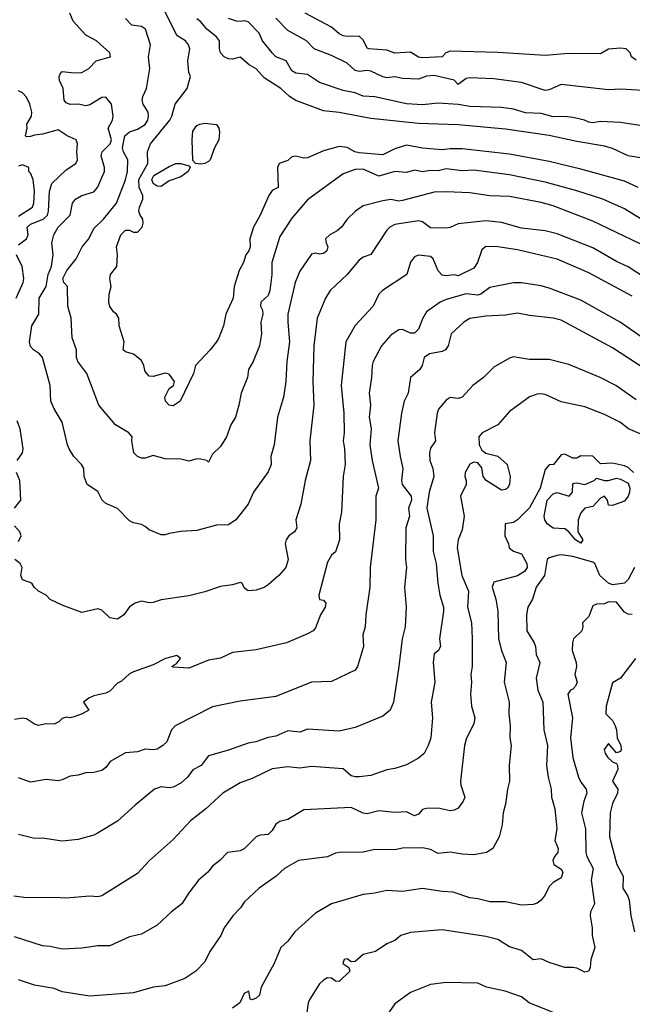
# Model space of a CAD drawing. Header units: metres. Extents: x -46681 to -43747, y -240911 to -237677.
# Tile 773 of 1056: x -45306 to -45229, y -238383 to -238259. Entities that reach past the tile are written whole.
import ezdxf

# ---------------------------------------------------------------- set-up
doc = ezdxf.new("R2010")
doc.units = ezdxf.units.M
doc.layers.add('CONTOUR_INDEX', color=1, linetype='Continuous')
doc.layers.add('CONTOUR_INTER', color=3, linetype='Continuous')

msp = doc.modelspace()

# ---------------------------------------------------------------- linework, layer by layer
at = {"layer": 'CONTOUR_INDEX'}
for points, elevation in [([(-45228.36, -238280.02), (-45230.1, -238279.24), (-45235.6, -238277.72), (-45239.6, -238276.76), (-45244.6, -238275.83), (-45250.6, -238275.14), (-45252.1, -238275.14), (-45253.1, -238275.29), (-45255.6, -238275.07), (-45257.6, -238274.7), (-45259.1, -238275.13), (-45260.6, -238275.91), (-45263.6, -238275.65), (-45264.13, -238275.52), (-45265.1, -238274.96), (-45266.1, -238274.84), (-45268.1, -238275.38), (-45270.1, -238276.3), (-45270.6, -238276.34), (-45271.6, -238276.06), (-45272.1, -238276.17), (-45272.6, -238276.6), (-45273.68, -238277.02), (-45273.9, -238277.52), (-45273.83, -238280.02), (-45274.6, -238280.42), (-45275.01, -238281.02), (-45276.08, -238283.52), (-45276.92, -238285.02), (-45277.38, -238286.52), (-45277.36, -238287.52), (-45277.52, -238288.02), (-45277.91, -238288.52), (-45278.18, -238289.52), (-45278.73, -238290.52), (-45279.37, -238292.52), (-45279.49, -238294.02), (-45280.42, -238296.02), (-45280.72, -238297.52), (-45281.33, -238299.02), (-45281.59, -238299.52), (-45282.41, -238300.52), (-45284.25, -238302.52), (-45284.52, -238303.52), (-45286.21, -238307.02), (-45287.1, -238307.6), (-45287.6, -238307.53), (-45288.05, -238307.02), (-45288.13, -238306.52), (-45287.6, -238305.43), (-45287.04, -238305.02), (-45286.92, -238304.52), (-45287.6, -238303.59), (-45288.1, -238303.5), (-45289.6, -238303.92), (-45290.1, -238303.85), (-45290.6, -238303.25), (-45290.77, -238302.52), (-45291.1, -238301.89), (-45292.1, -238301.09), (-45293.1, -238300.77), (-45293.41, -238300.52), (-45293.29, -238299.52), (-45293.89, -238297.52), (-45293.96, -238296.52), (-45294.22, -238296.02), (-45294.6, -238295.73), (-45295.1, -238295.07), (-45295.22, -238294.52), (-45295.18, -238293.52), (-45294.92, -238292.52), (-45295.1, -238291.52), (-45295, -238291.02), (-45294.21, -238290.02), (-45294.11, -238288.52), (-45294.25, -238287.52), (-45293.7, -238286.02), (-45293.1, -238285.41), (-45292.6, -238285.4), (-45292.1, -238285.66), (-45291.6, -238285.69), (-45291.01, -238285.02), (-45290.87, -238284.52), (-45290.91, -238284.02), (-45291.27, -238283.52), (-45291.41, -238283.02), (-45291.33, -238282.52), (-45290.9, -238281.52), (-45290.91, -238281.02), (-45291.38, -238280.02), (-45291.42, -238279.02), (-45290.3, -238277.02), (-45290.32, -238275.52), (-45289.93, -238274.52), (-45287.52, -238271.52), (-45287.24, -238271.02), (-45286.84, -238269.52), (-45285.32, -238267.52), (-45284.91, -238266.02), (-45285.11, -238265.52), (-45285.23, -238264.02), (-45284.97, -238262.52), (-45285.14, -238262.02), (-45285.54, -238261.52), (-45286.6, -238260.82), (-45288.1, -238257.84)], 85), ([(-45224.89, -238301.02), (-45230.64, -238297.02), (-45235.6, -238294.24), (-45239.6, -238292.75), (-45240.6, -238292.44), (-45243.1, -238292.06), (-45244.1, -238292.06), (-45247.1, -238292.68), (-45248.22, -238293.52), (-45248.6, -238293.61), (-45250.1, -238293.47), (-45252.6, -238294.17), (-45253.38, -238294.52), (-45255.1, -238295.74), (-45255.6, -238296.62), (-45256.1, -238297.94), (-45256.6, -238298.43), (-45257.1, -238298.44), (-45258.1, -238297.98), (-45258.6, -238298.01), (-45259.6, -238298.66), (-45260.78, -238300.02), (-45261.82, -238302.02), (-45261.97, -238302.52), (-45262.04, -238304.02), (-45262.34, -238306.02), (-45262.18, -238307.52), (-45262.34, -238309.02), (-45262.06, -238310.52), (-45262.24, -238312.52), (-45261.96, -238314.52), (-45261.13, -238318.02), (-45261.5, -238319.02), (-45261.47, -238322.02), (-45262.19, -238328.02), (-45262.25, -238330.52), (-45262.77, -238334.02), (-45262.82, -238335.52), (-45263.14, -238336.52), (-45263.04, -238338.02), (-45263.82, -238340.52), (-45264.1, -238341), (-45267.1, -238342.43), (-45269.6, -238342.52), (-45274.1, -238344.32), (-45278.6, -238344.91), (-45282.1, -238345.61), (-45286.83, -238348.02), (-45287.28, -238348.52), (-45287.88, -238350.02), (-45288.37, -238350.52), (-45289.1, -238350.98), (-45289.6, -238351.07), (-45290.6, -238350.98), (-45291.6, -238351.29), (-45293.1, -238351.43), (-45295.04, -238352.52), (-45295.6, -238353.3), (-45296.1, -238353.64), (-45297.1, -238353.9), (-45298.1, -238353.95), (-45299.1, -238354.26), (-45300.1, -238354.36), (-45301.1, -238354.84), (-45301.6, -238354.95), (-45303.1, -238354.8), (-45305.1, -238355.13), (-45306.6, -238354.57)], 80), ([(-45228.82, -238328.02), (-45229.61, -238329.52), (-45230.07, -238330.02), (-45231.6, -238330.22), (-45232.1, -238330.02), (-45233.18, -238329.02), (-45233.85, -238327.52), (-45234.1, -238327.35), (-45236.6, -238326.65), (-45238.1, -238326.43), (-45238.6, -238326.51), (-45239.6, -238326.79), (-45239.87, -238327.02), (-45240.19, -238329.02), (-45241.26, -238330.52), (-45241.72, -238332.02), (-45242.29, -238333.02), (-45242.45, -238334.02), (-45242.4, -238336.02), (-45241.49, -238337.52), (-45241.31, -238338.02), (-45241.26, -238339.02), (-45240.79, -238340.02), (-45241.26, -238342.02), (-45241.01, -238343.52), (-45240.41, -238345.02), (-45240.26, -238348.52), (-45239.81, -238350.52), (-45239.94, -238353.02), (-45239.74, -238354.52), (-45239.36, -238356.02), (-45239.3, -238357.02), (-45238.89, -238358.52), (-45238.68, -238360.52), (-45238.65, -238361.02), (-45238.9, -238362.52), (-45238.47, -238363.52), (-45238.49, -238364.02), (-45238.94, -238364.52), (-45239.15, -238365.02), (-45239.01, -238365.52), (-45238.1, -238366.14), (-45237.88, -238366.52), (-45238.1, -238367.21), (-45239.1, -238367.8), (-45239.6, -238368.31), (-45240.1, -238369.36), (-45240.6, -238370.05), (-45241.1, -238370.42), (-45241.6, -238370.57), (-45243.1, -238370.67), (-45245.1, -238370.24), (-45247.1, -238370.23), (-45248.6, -238369.85), (-45249.6, -238369.75), (-45251.74, -238369.02), (-45253.1, -238368.95), (-45255.6, -238368.55), (-45258.1, -238368.93), (-45260.1, -238368.83), (-45261.6, -238369.16), (-45263.1, -238369.31), (-45267.1, -238370.48), (-45269.1, -238371.69), (-45271.72, -238374.02), (-45272.6, -238375.2), (-45273.47, -238376.02), (-45274.31, -238378.02), (-45275.95, -238381.02), (-45276.17, -238382.02), (-45276.6, -238382.4), (-45277.1, -238382.62), (-45277.35, -238382.52), (-45277.53, -238381.52), (-45278.1, -238381.82), (-45278.68, -238383.02), (-45279.6, -238383.67)], 75)]:
    msp.add_lwpolyline(points, dxfattribs=dict(at, elevation=elevation))
at = {"layer": 'CONTOUR_INTER'}
for points, elevation in [([(-45228.1, -238287.14), (-45234.1, -238284.27), (-45239.1, -238282.36), (-45240.6, -238281.94), (-45244.6, -238281.17), (-45247.1, -238281.07), (-45249.6, -238280.7), (-45252.6, -238280.57), (-45254.1, -238280.6), (-45258.1, -238281.69), (-45258.6, -238281.75), (-45259.6, -238281.55), (-45260.6, -238281.71), (-45263.1, -238282.36), (-45264.04, -238283.02), (-45265.1, -238284.02), (-45265.81, -238285.02), (-45266.38, -238285.52), (-45267.31, -238286.02), (-45267.83, -238286.52), (-45267.78, -238287.02), (-45267.53, -238287.52), (-45267.67, -238288.02), (-45268.1, -238288.37), (-45268.6, -238288.45), (-45269.1, -238288.31), (-45269.6, -238288.43), (-45271.1, -238290.58), (-45271.66, -238292.02), (-45272.59, -238296.02), (-45272.61, -238297.02), (-45272.4, -238299.52), (-45272.73, -238302.02), (-45272.85, -238304.52), (-45273.15, -238306.52), (-45273.89, -238309.02), (-45274.31, -238312.52), (-45274.74, -238314.02), (-45274.72, -238315.02), (-45275.1, -238315.93), (-45276.93, -238318.52), (-45277.61, -238320.02), (-45279.18, -238322.02), (-45280.1, -238322.62), (-45281.6, -238322.67), (-45284.1, -238323.37), (-45286.1, -238323.48), (-45287.6, -238323.71), (-45288.1, -238323.9), (-45288.6, -238323.89), (-45290.1, -238323.28), (-45290.6, -238322.83), (-45291.1, -238322.6), (-45292.1, -238322.39), (-45292.6, -238322.11), (-45294.1, -238320.56), (-45295.6, -238319.95), (-45296.03, -238319.52), (-45296.6, -238318.44), (-45297.93, -238317.52), (-45298.31, -238316.52), (-45298.37, -238315.52), (-45298.67, -238315.02), (-45299.62, -238314.02), (-45300.21, -238313.02), (-45300.44, -238312.52), (-45301.1, -238309.65), (-45302.1, -238307.98), (-45302.52, -238307.02), (-45302.6, -238305.05), (-45303.59, -238301.52), (-45303.98, -238301.02), (-45304.71, -238300.52), (-45305.1, -238300.1), (-45305.24, -238299.52), (-45304.95, -238297.52), (-45304.05, -238296.02), (-45304.02, -238294.02), (-45303.12, -238292.52), (-45302.85, -238291.02), (-45302.44, -238290.02), (-45302.22, -238288.52), (-45302.39, -238287.02), (-45302.17, -238286.02), (-45301.6, -238285.06), (-45300.09, -238283.52), (-45299.78, -238282.02), (-45299.42, -238281.52), (-45298.6, -238281.06), (-45297.1, -238280.59), (-45296.65, -238280.02), (-45295.76, -238278.02), (-45295.77, -238277.52), (-45296.16, -238276.02), (-45296.05, -238275.52), (-45295.05, -238274.52), (-45294.89, -238274.02), (-45295.28, -238272.52), (-45294.76, -238271.52), (-45294.68, -238271.02), (-45294.89, -238269.52), (-45295.6, -238268.61), (-45296.1, -238268.67), (-45297.6, -238269.57), (-45298.1, -238269.73), (-45299.1, -238269.5), (-45300.1, -238269.56), (-45300.6, -238269.33), (-45300.85, -238269.02), (-45300.99, -238267.52), (-45301.45, -238266.52), (-45301.49, -238266.02), (-45301.27, -238265.52), (-45301.1, -238265.36), (-45299.6, -238265.55), (-45298.6, -238265.49), (-45297.74, -238265.02), (-45296.79, -238264.02), (-45295.01, -238263.52), (-45295.08, -238263.02), (-45296.76, -238261.52), (-45298.1, -238260.8), (-45299.72, -238259.02), (-45300.13, -238258.02)], 83), ([(-45228.6, -238263.95), (-45229.22, -238263.52), (-45229.38, -238263.02), (-45229.88, -238262.52), (-45230.6, -238262.42), (-45232.1, -238262.54), (-45233.1, -238263.16), (-45237.1, -238263.09), (-45240.1, -238263.35), (-45246.1, -238262.99), (-45252.1, -238262.81), (-45252.66, -238263.02), (-45253.1, -238263.54), (-45255.6, -238263.66), (-45256.1, -238263.56), (-45257.1, -238262.94), (-45259.1, -238263.05), (-45260.1, -238262.69), (-45262.38, -238262.52), (-45262.6, -238262.43), (-45263.1, -238261.36), (-45263.6, -238260.93), (-45265.1, -238260.98), (-45265.6, -238260.88), (-45266.1, -238260.62), (-45267.1, -238259.79), (-45270.41, -238258.02)], 89), ([(-45227.99, -238284.02), (-45230.1, -238282.72), (-45232.8, -238281.52), (-45236.1, -238280.45), (-45240.1, -238279.36), (-45244.6, -238278.41), (-45249.1, -238277.85), (-45250.6, -238277.92), (-45252.6, -238277.67), (-45253.6, -238277.93), (-45254.6, -238277.87), (-45255.6, -238278.04), (-45256.6, -238277.84), (-45257.6, -238278.14), (-45259.1, -238278.02), (-45261.1, -238278.61), (-45263.1, -238277.73), (-45264.1, -238277.77), (-45265.6, -238278.3), (-45270.1, -238281.6), (-45272.1, -238283.9), (-45273.6, -238286.22), (-45274.64, -238289.52), (-45274.64, -238291.02), (-45274.87, -238293.02), (-45275.1, -238293.68), (-45276, -238294.52), (-45276.05, -238295.02), (-45275.81, -238295.52), (-45275.75, -238296.02), (-45276.03, -238297.02), (-45275.91, -238298.52), (-45276.17, -238300.02), (-45276.98, -238302.02), (-45277.56, -238303.02), (-45277.71, -238304.02), (-45278.5, -238306.02), (-45278.77, -238307.52), (-45279.23, -238309.02), (-45279.8, -238310.02), (-45280.34, -238311.52), (-45281.1, -238312.72), (-45282.1, -238313.7), (-45282.6, -238314.7), (-45282.82, -238314.52), (-45283.6, -238314.35), (-45284.1, -238314.31), (-45285.1, -238314.6), (-45286.1, -238314.33), (-45288.1, -238314.28), (-45289.6, -238313.89), (-45290.6, -238314.2), (-45291.1, -238314.2), (-45291.6, -238314.01), (-45292.04, -238313.52), (-45292.32, -238312.02), (-45292.27, -238311.52), (-45292.66, -238311.02), (-45294.38, -238310.02), (-45296.46, -238307.52), (-45297.98, -238303.52), (-45299.14, -238302.02), (-45299.27, -238301.52), (-45299.27, -238300.52), (-45299.83, -238299.02), (-45299.95, -238296.52), (-45300.38, -238295.02), (-45300.42, -238292.52), (-45300.88, -238292.02), (-45301.02, -238291.52), (-45300.5, -238290.52), (-45299.34, -238289.02), (-45298.56, -238287.52), (-45297.75, -238286.52), (-45297.1, -238285.2), (-45295.89, -238284.02), (-45294.24, -238282.02), (-45293.1, -238279.08), (-45292.83, -238278.02), (-45292.8, -238276.52), (-45293.37, -238275.52), (-45293.47, -238275.02), (-45293.2, -238273.52), (-45292.6, -238273.02), (-45291.6, -238272.68), (-45290.6, -238272.09), (-45290.28, -238271.52), (-45290.19, -238271.02), (-45290.23, -238270.52), (-45290.89, -238269.52), (-45291, -238269.02), (-45290.93, -238268.52), (-45290.47, -238267.52), (-45290.04, -238265.02), (-45290.19, -238263.52), (-45289.94, -238262.02), (-45290.57, -238260.02), (-45291.1, -238259.7), (-45292.31, -238259.52), (-45293.1, -238258.69)], 84), ([(-45226.6, -238276.52), (-45229.6, -238276.01), (-45231.6, -238275.1), (-45232.6, -238274.79), (-45236.1, -238274.23), (-45239.6, -238273.45), (-45245.1, -238272.66), (-45251.1, -238272.12), (-45256.1, -238271.94), (-45262.1, -238271.3), (-45266.1, -238270.56), (-45268.1, -238270.36), (-45271.6, -238269.03), (-45272.38, -238268.52), (-45273.49, -238267.52), (-45275.6, -238266.16), (-45276.6, -238265.04), (-45277.49, -238264.52), (-45278.6, -238263.55), (-45279.6, -238263.84), (-45280.1, -238263.8), (-45280.66, -238263.52), (-45281.1, -238263.02), (-45281.25, -238262.52), (-45281.24, -238261.52), (-45281.61, -238261.02), (-45282.83, -238260.02), (-45283.6, -238259.09), (-45284.1, -238258.73)], 86), ([(-45227.6, -238272.3), (-45230.6, -238271.81), (-45233.1, -238271.7), (-45234.1, -238271.86), (-45234.6, -238271.8), (-45235.15, -238271.52), (-45236.6, -238271.17), (-45237.6, -238271.06), (-45239.1, -238271.11), (-45240.6, -238270.68), (-45242.6, -238270.59), (-45244.1, -238270.15), (-45245.6, -238269.92), (-45249.6, -238269.78), (-45251.1, -238269.53), (-45253.6, -238269.37), (-45255.6, -238269.6), (-45257.6, -238269.45), (-45261.6, -238268.59), (-45263.1, -238268.49), (-45264.1, -238268.07), (-45265.6, -238267.77), (-45268.6, -238266.76), (-45270.1, -238265.74), (-45271.6, -238265.61), (-45272.1, -238265.28), (-45272.82, -238264.02), (-45274.1, -238263.54), (-45274.59, -238263.02), (-45275.78, -238261.52), (-45276.24, -238260.52), (-45277.6, -238259.1), (-45278.1, -238258.97), (-45278.6, -238259.08), (-45279.1, -238259.01), (-45280.1, -238258.7)], 87), ([(-45227.1, -238267.82), (-45230.6, -238267.61), (-45232.1, -238267.68), (-45238.1, -238267.01), (-45239.6, -238267.7), (-45240.1, -238267.76), (-45243.1, -238266.77), (-45246.6, -238266.3), (-45249.6, -238266.18), (-45250.1, -238266.28), (-45251.1, -238267.04), (-45251.6, -238266.46), (-45254.1, -238265.89), (-45255.1, -238265.95), (-45256.1, -238266.35), (-45258.1, -238266.26), (-45259.1, -238266.07), (-45260.1, -238266.16), (-45260.6, -238266.05), (-45262.1, -238265.34), (-45262.6, -238265.27), (-45263.6, -238265.39), (-45264.1, -238265.24), (-45265.1, -238264.33), (-45267.1, -238263.36), (-45269.26, -238262.52), (-45270.26, -238261.52), (-45272.6, -238260.19), (-45274.1, -238258.63)], 88), ([(-45306.6, -238287.26), (-45305.59, -238286.52), (-45305.38, -238286.02), (-45305.51, -238285.02), (-45305.1, -238284.68), (-45303.5, -238284.02), (-45302.96, -238283.52), (-45302.82, -238283.02), (-45302.69, -238280.52), (-45302.41, -238279.52), (-45300.6, -238277.82), (-45299.36, -238277.02), (-45299.16, -238276.52), (-45299.26, -238275.52), (-45299.16, -238274.52), (-45299.35, -238274.02), (-45300.48, -238273.52), (-45301.6, -238272.74), (-45303.6, -238273.31), (-45304.6, -238273.41), (-45305.1, -238273.59), (-45305.6, -238273.62), (-45305.72, -238273.52), (-45305.53, -238272.52), (-45305.55, -238272.02), (-45304.99, -238271.02), (-45304.95, -238270.52), (-45305.17, -238269.52), (-45305.6, -238268.61), (-45306.1, -238268.07), (-45306.6, -238267.81)], 82), ([(-45283.71, -238272.02), (-45283.1, -238271.91), (-45281.6, -238272.08), (-45281.3, -238272.52), (-45281.25, -238273.02), (-45281.31, -238274.02), (-45281.86, -238275.02), (-45282.39, -238276.52), (-45282.6, -238276.76), (-45283.1, -238277.01), (-45283.6, -238277.09), (-45284.27, -238277.02), (-45284.6, -238276.63), (-45284.69, -238274.02), (-45284.6, -238272.9), (-45284.1, -238272.2), (-45283.71, -238272.02)], 86), ([(-45286.76, -238277.02), (-45286.1, -238276.98), (-45285.1, -238277.31), (-45284.95, -238277.52), (-45285.17, -238278.02), (-45286.1, -238278.68), (-45287.6, -238279.17), (-45288.6, -238279.89), (-45289.1, -238279.86), (-45289.61, -238279.52), (-45289.77, -238279.02), (-45289.54, -238278.52), (-45287.6, -238277.36), (-45286.76, -238277.02)], 86), ([(-45306.6, -238283.63), (-45304.85, -238282.52), (-45304.69, -238282.02), (-45304.58, -238280.52), (-45304.75, -238279.02), (-45305.1, -238278.22), (-45305.3, -238278.02), (-45305.29, -238277.52), (-45306.1, -238277.18), (-45306.6, -238277.35)], 81), ([(-45221.23, -238295.52), (-45229.6, -238290.03), (-45231.1, -238289.37), (-45234.1, -238287.66), (-45238.6, -238285.87), (-45240.1, -238285.49), (-45243.1, -238285.15), (-45245.6, -238284.45), (-45247.6, -238284.26), (-45251.1, -238284.62), (-45252.1, -238285.08), (-45252.6, -238285.16), (-45254.6, -238285.12), (-45255.6, -238284.36), (-45256.1, -238284.25), (-45259.1, -238284.71), (-45259.72, -238285.02), (-45260.1, -238285.43), (-45262.1, -238288.49), (-45263.1, -238288.85), (-45263.6, -238289.19), (-45265.1, -238291.02), (-45267.24, -238293.02), (-45267.85, -238294.02), (-45268.91, -238296.52), (-45269.33, -238300.02), (-45269.43, -238304.52), (-45269.33, -238307.52), (-45269.82, -238312.02), (-45269.75, -238314.52), (-45270.4, -238317.02), (-45270.96, -238320.02), (-45271.59, -238322.02), (-45271.48, -238323.02), (-45271.75, -238323.52), (-45272.47, -238324.02), (-45272.82, -238324.52), (-45272.93, -238325.02), (-45272.55, -238327.02), (-45272.84, -238328.02), (-45273.75, -238329.02), (-45275.1, -238330.2), (-45275.6, -238330.54), (-45276.6, -238330.89), (-45277.6, -238330.95), (-45278.1, -238330.59), (-45278.35, -238330.02), (-45278.6, -238329.9), (-45279.6, -238330.21), (-45281.1, -238330.42), (-45283.1, -238331.11), (-45285.1, -238331.6), (-45288.6, -238332.11), (-45289.6, -238332.43), (-45290.1, -238332.48), (-45291.1, -238332.27), (-45291.89, -238332.52), (-45292.6, -238332.97), (-45293.32, -238334.02), (-45294.1, -238334.55), (-45295.1, -238334.4), (-45296.1, -238333.42), (-45296.6, -238333.25), (-45298.6, -238333.69), (-45301.1, -238332.77), (-45302.6, -238332.07), (-45303.1, -238331.52), (-45304.11, -238331.02), (-45304.62, -238330.52), (-45304.92, -238330.02), (-45306.1, -238329.57), (-45306.3, -238329.02), (-45306.16, -238328.02), (-45306.4, -238327.52), (-45307.09, -238327.02)], 82), ([(-45229.1, -238293.74), (-45234.6, -238290.8), (-45238.6, -238289.09), (-45243.6, -238287.89), (-45246.1, -238287.52), (-45247.6, -238287.49), (-45248.1, -238287.89), (-45248.66, -238289.52), (-45249.1, -238290.22), (-45251.1, -238291.17), (-45251.6, -238291.07), (-45252.6, -238291.19), (-45253.1, -238291.1), (-45253.6, -238290.55), (-45254.25, -238289.02), (-45254.6, -238288.75), (-45256.1, -238288.57), (-45256.6, -238288.79), (-45257.1, -238289.46), (-45257.56, -238291.02), (-45260.65, -238293.02), (-45261.1, -238293.51), (-45261.81, -238295.02), (-45264.1, -238297.45), (-45265.27, -238299.52), (-45265.86, -238305.02), (-45265.51, -238308.52), (-45265.48, -238311.02), (-45265.61, -238312.02), (-45265.44, -238313.02), (-45265.38, -238315.02), (-45265.62, -238316.52), (-45265.81, -238321.02), (-45266.11, -238322.52), (-45266.07, -238324.52), (-45266.6, -238326.05), (-45267.1, -238326.46), (-45267.6, -238327.36), (-45268.68, -238331.52), (-45268.6, -238332.05), (-45268.1, -238332.16), (-45267.82, -238332.52), (-45267.9, -238333.02), (-45268.46, -238334.02), (-45269.1, -238335.65), (-45269.39, -238336.02), (-45270.1, -238336.41), (-45272.77, -238337.52), (-45276.6, -238338.42), (-45279.6, -238338.76), (-45281.1, -238339.49), (-45282.6, -238339.74), (-45285.1, -238340.72), (-45287.1, -238340.62), (-45287.27, -238340.52), (-45286.6, -238340.09), (-45286.14, -238339.52), (-45286.6, -238339.15), (-45288.03, -238339.52), (-45289.6, -238340.32), (-45292.1, -238341.19), (-45292.6, -238341.47), (-45293.6, -238342.36), (-45294.1, -238342.65), (-45295.1, -238343.63), (-45295.6, -238343.89), (-45297.1, -238344.21), (-45297.72, -238344.52), (-45298.42, -238345.02), (-45297.73, -238346.02), (-45298.57, -238346.52), (-45299.6, -238346.89), (-45300.1, -238347), (-45300.6, -238346.93), (-45301.1, -238347.08), (-45301.52, -238347.52), (-45302.1, -238347.82), (-45303.1, -238347.77), (-45304.1, -238347.98), (-45304.6, -238347.79), (-45305.6, -238347.12), (-45306.1, -238347.04), (-45307.1, -238347.2)], 81), ([(-45306.91, -238294.02), (-45306.03, -238292.02), (-45305.93, -238291.52), (-45306.15, -238290.02), (-45306.87, -238288.52)], 82), ([(-45227.6, -238302.88), (-45231.6, -238300.3), (-45238.1, -238296.8), (-45239.1, -238296.52), (-45242.1, -238296.2), (-45243.6, -238295.9), (-45245.1, -238296.16), (-45247.6, -238296.29), (-45249.6, -238296.58), (-45250.37, -238297.02), (-45251.97, -238298.52), (-45252.35, -238300.02), (-45252.68, -238300.52), (-45253.1, -238300.74), (-45254.71, -238301.02), (-45255.39, -238301.52), (-45255.63, -238302.52), (-45255.92, -238303.02), (-45257.12, -238304.02), (-45257.42, -238306.02), (-45257.91, -238307.02), (-45258.23, -238308.52), (-45258.69, -238312.02), (-45258.41, -238314.02), (-45258.06, -238315.52), (-45258.25, -238317.02), (-45258.15, -238317.52), (-45257.03, -238319.02), (-45256.99, -238319.52), (-45257.35, -238320.52), (-45257.23, -238321.52), (-45257.7, -238323.02), (-45257.72, -238327.02), (-45257.61, -238328.02), (-45257.86, -238330.52), (-45257.64, -238333.02), (-45257.78, -238335.52), (-45258.18, -238337.02), (-45258.57, -238340.52), (-45259.27, -238345.02), (-45259.69, -238346.02), (-45260.6, -238346.78), (-45264.1, -238348.24), (-45266.1, -238348.7), (-45270.1, -238348.42), (-45271.1, -238348.8), (-45272.6, -238348.64), (-45274.1, -238349.34), (-45275.1, -238349.48), (-45276.64, -238350.02), (-45277.6, -238350.19), (-45280.1, -238351.1), (-45282.6, -238351.79), (-45283.56, -238353.02), (-45284.6, -238353.58), (-45285.29, -238354.52), (-45286.1, -238355.27), (-45287.1, -238355.78), (-45287.6, -238355.84), (-45288.6, -238355.72), (-45289.45, -238356.02), (-45291.9, -238358.02), (-45294.1, -238360.06), (-45296.56, -238361.52), (-45297.1, -238361.81), (-45299.1, -238362.37), (-45301.1, -238362.59), (-45303.6, -238362.21), (-45304.6, -238362.25), (-45306.6, -238361.74)], 79), ([(-45228.6, -238306.83), (-45231.16, -238305.02), (-45233.17, -238304.02), (-45237.1, -238302.39), (-45239.6, -238301.76), (-45242.1, -238301.74), (-45244.1, -238301.42), (-45244.6, -238301.58), (-45246.6, -238302.73), (-45247.9, -238304.02), (-45249.25, -238305.02), (-45250.6, -238306.49), (-45251.1, -238306.67), (-45252.1, -238306.57), (-45252.6, -238306.91), (-45253.57, -238308.02), (-45253.75, -238308.52), (-45254.08, -238311.02), (-45253.97, -238312.02), (-45254.6, -238312.95), (-45254.72, -238313.52), (-45254.68, -238314.52), (-45254.3, -238315.52), (-45254.18, -238316.52), (-45254.75, -238318.52), (-45255.04, -238320.52), (-45254.26, -238324.02), (-45254.26, -238326.02), (-45253.85, -238327.52), (-45253.65, -238330.02), (-45253.4, -238331.52), (-45252.93, -238333.02), (-45252.93, -238333.52), (-45253.44, -238337.02), (-45253.33, -238338.02), (-45253.6, -238338.54), (-45254.1, -238338.92), (-45254.25, -238340.02), (-45254.02, -238342.52), (-45254.48, -238345.02), (-45254.32, -238347.02), (-45254.54, -238349.52), (-45254.87, -238350.52), (-45255.4, -238351.52), (-45256.1, -238352.12), (-45257.6, -238352.96), (-45259.1, -238353.42), (-45260.1, -238353.58), (-45262.1, -238354.28), (-45263.6, -238354.45), (-45264.1, -238354.48), (-45264.6, -238354.32), (-45265.6, -238353.45), (-45269.6, -238353.14), (-45271.1, -238353.38), (-45272.6, -238353.19), (-45274.6, -238353.45), (-45277.1, -238354.67), (-45278.6, -238355.23), (-45280.82, -238356.52), (-45282.96, -238358.52), (-45284.91, -238360.02), (-45287.1, -238362.36), (-45290.1, -238365.05), (-45291.6, -238366.67), (-45296.1, -238369.51), (-45296.6, -238369.63), (-45297.6, -238369.55), (-45300.6, -238369.8), (-45302.1, -238369.7), (-45305.6, -238369.74), (-45307.19, -238369.52)], 78), ([(-45228.1, -238311.16), (-45229.56, -238310.52), (-45230.6, -238309.7), (-45232.6, -238308.72), (-45235.1, -238307.72), (-45238.1, -238307.1), (-45240.1, -238306.18), (-45240.6, -238306.08), (-45241.1, -238306.14), (-45242.1, -238306.48), (-45242.6, -238306.83), (-45244.6, -238308.32), (-45246.1, -238310), (-45248.06, -238311.02), (-45248.48, -238311.52), (-45248.42, -238312.52), (-45248.1, -238313.22), (-45247.6, -238313.59), (-45246.1, -238313.98), (-45244.9, -238315.02), (-45244.51, -238316.52), (-45244.59, -238317.52), (-45244.86, -238318.02), (-45245.1, -238318.19), (-45245.6, -238318.24), (-45247.55, -238317.02), (-45247.94, -238316.52), (-45248.1, -238315.42), (-45248.6, -238314.82), (-45249.1, -238314.72), (-45249.6, -238314.97), (-45250.21, -238316.02), (-45250.25, -238316.52), (-45250.07, -238317.02), (-45250.07, -238317.52), (-45250.79, -238319.02), (-45250.35, -238321.52), (-45250.6, -238323.27), (-45251.11, -238324.52), (-45251.23, -238325.52), (-45250.63, -238329.02), (-45249.79, -238331.02), (-45249.89, -238333.02), (-45249.41, -238335.02), (-45249.32, -238337.02), (-45249.33, -238340.52), (-45249.47, -238341.52), (-45249.4, -238342.52), (-45249.53, -238344.02), (-45249.39, -238345.52), (-45249, -238347.02), (-45249.1, -238347.73), (-45250.1, -238349.71), (-45250.3, -238350.52), (-45250.79, -238355.02), (-45250.76, -238355.52), (-45250.26, -238357.02), (-45250.45, -238357.52), (-45251.1, -238358.4), (-45251.6, -238358.67), (-45252.1, -238358.77), (-45253.6, -238358.41), (-45255.1, -238358.45), (-45255.6, -238358.58), (-45256.1, -238359.19), (-45256.6, -238359.37), (-45257.6, -238358.86), (-45259.1, -238358.95), (-45261.1, -238358.74), (-45262.6, -238359.13), (-45263.1, -238359.07), (-45264.6, -238358.33), (-45270.6, -238358.61), (-45272.6, -238359.84), (-45273.6, -238360.1), (-45274.1, -238360.42), (-45274.6, -238361.24), (-45275.1, -238361.75), (-45276.1, -238361.81), (-45276.6, -238362.03), (-45278.1, -238363.54), (-45278.6, -238363.81), (-45280.23, -238364.02), (-45281.17, -238365.02), (-45282.1, -238365.75), (-45282.7, -238366.52), (-45283.88, -238367.52), (-45285.1, -238369.09), (-45285.99, -238370.52), (-45287.29, -238371.52), (-45289.1, -238373.19), (-45291.1, -238374.34), (-45292.6, -238374.67), (-45295.1, -238375.82), (-45296.6, -238375.81), (-45298.6, -238376.11), (-45301.1, -238376.23), (-45302.6, -238375.87), (-45303.6, -238375.82), (-45307.1, -238374.65)], 77), ([(-45306.8, -238314.52), (-45306.11, -238313.52), (-45306.03, -238313.02), (-45306.4, -238310.52), (-45306.8, -238309.52)], 82), ([(-45228.95, -238316.02), (-45229.6, -238315.41), (-45230.1, -238315.18), (-45231.6, -238314.85), (-45233.1, -238314.93), (-45234.1, -238313.98), (-45235.6, -238313.94), (-45236.1, -238314.21), (-45236.6, -238314.23), (-45237.6, -238313.7), (-45238.1, -238313.81), (-45239.06, -238315.02), (-45239.6, -238315.05), (-45240.1, -238315.66), (-45240.73, -238318.02), (-45242.1, -238320.48), (-45243.6, -238321.99), (-45244.1, -238322.34), (-45245.14, -238322.52), (-45245.19, -238324.02), (-45244.75, -238325.02), (-45244.66, -238325.52), (-45244.1, -238325.98), (-45243.1, -238326.29), (-45242.41, -238327.52), (-45242.39, -238328.02), (-45242.72, -238328.52), (-45243.6, -238329.06), (-45246.6, -238329.86), (-45246.78, -238330.52), (-45246.34, -238332.02), (-45246.07, -238333.52), (-45245.99, -238337.02), (-45245.61, -238338.52), (-45245.03, -238340.02), (-45245.27, -238342.52), (-45244.64, -238345.02), (-45244.7, -238346.52), (-45244.53, -238348.02), (-45244.58, -238349.52), (-45244.4, -238350.52), (-45244.65, -238353.02), (-45244.59, -238355.02), (-45244.86, -238356.02), (-45245.1, -238357.91), (-45245.41, -238359.02), (-45245.52, -238360.52), (-45245.91, -238362.02), (-45246.72, -238363.52), (-45247.5, -238364.02), (-45249.1, -238364.32), (-45250.6, -238364.24), (-45252.1, -238363.97), (-45253.6, -238364.14), (-45254.6, -238363.63), (-45255.6, -238363.43), (-45258.1, -238363.49), (-45259.1, -238363.67), (-45261.6, -238363.62), (-45263.1, -238363.96), (-45266.1, -238364), (-45266.6, -238364.1), (-45267.6, -238364.57), (-45271.24, -238365.02), (-45273.02, -238366.02), (-45274.09, -238367.02), (-45276.24, -238368.52), (-45278.1, -238370.28), (-45278.56, -238371.02), (-45279.56, -238372.02), (-45280.63, -238373.52), (-45281.07, -238374.52), (-45282.47, -238376.52), (-45283.1, -238377.82), (-45284.23, -238379.02), (-45285.6, -238379.95), (-45288.1, -238380.85), (-45289.6, -238381.03), (-45292.1, -238381.74), (-45297.6, -238382.15), (-45301.1, -238381.61), (-45302.1, -238381.19), (-45304.6, -238380.79), (-45306.6, -238380.1)], 76), ([(-45307.1, -238320.52), (-45306.34, -238319.52), (-45306.45, -238317.02), (-45306.88, -238316.02)], 82), ([(-45233.93, -238317.02), (-45233.6, -238316.74), (-45232.6, -238317.02), (-45232.1, -238317.03), (-45231.1, -238316.75), (-45230.6, -238316.87), (-45229.6, -238317.37), (-45229.42, -238318.02), (-45229.47, -238318.52), (-45229.6, -238319.03), (-45230.1, -238319.64), (-45231.6, -238320.18), (-45232.1, -238320.15), (-45232.25, -238319.52), (-45232.6, -238319), (-45233.1, -238319.25), (-45234.1, -238320.31), (-45235.1, -238320.53), (-45235.6, -238321.13), (-45235.92, -238322.02), (-45235.98, -238323.52), (-45235.33, -238324.52), (-45235.6, -238324.94), (-45236.28, -238324.52), (-45237.11, -238323.52), (-45237.6, -238323.15), (-45239.1, -238323.06), (-45239.85, -238322.52), (-45240.13, -238322.02), (-45240.23, -238321.52), (-45239.83, -238319.52), (-45239.1, -238318.71), (-45238.6, -238318.55), (-45237.08, -238319.02), (-45236.65, -238318.52), (-45236.6, -238317.43), (-45236.1, -238317.35), (-45235.1, -238317.55), (-45233.93, -238317.02)], 76), ([(-45306.6, -238324.73), (-45306.29, -238324.02), (-45306.45, -238323.52), (-45307.1, -238322.74)], 82), ([(-45229.1, -238333.95), (-45229.6, -238333.91), (-45230.1, -238333.67), (-45231.1, -238332.42), (-45232.1, -238332.37), (-45232.6, -238332.62), (-45233.6, -238332.65), (-45234.1, -238332.87), (-45234.6, -238334.23), (-45235.38, -238335.02), (-45235.33, -238335.52), (-45235.46, -238336.02), (-45236.54, -238337.02), (-45236.67, -238337.52), (-45236.68, -238338.52), (-45236.2, -238340.02), (-45236.16, -238340.52), (-45236.36, -238341.52), (-45236.06, -238342.52), (-45236.27, -238343.02), (-45236.6, -238343.39), (-45236.91, -238343.52), (-45237.26, -238344.02), (-45236.63, -238347.02), (-45236.92, -238349.52), (-45236.59, -238352.02), (-45235.88, -238354.52), (-45235.6, -238355.15), (-45234.93, -238356.02), (-45234.86, -238356.52), (-45235.23, -238357.52), (-45235.51, -238359.02), (-45235.01, -238361.02), (-45234.98, -238364.02), (-45234.86, -238364.52), (-45234.05, -238366.02), (-45234.29, -238367.52), (-45233.87, -238370.52), (-45234.36, -238371.52), (-45234.42, -238372.02), (-45234.15, -238373.52), (-45234.17, -238374.52), (-45233.84, -238376.02), (-45234.33, -238377.52), (-45234.41, -238378.52), (-45234.58, -238379.02), (-45235.1, -238379.11), (-45236.1, -238378.61), (-45236.6, -238378.52), (-45237.6, -238378.56), (-45239.6, -238377.92), (-45240.6, -238377.46), (-45241.6, -238377.57), (-45243.1, -238376.4), (-45244.6, -238375.91), (-45246.1, -238375.02), (-45247.6, -238374.63), (-45253.1, -238373.77), (-45257.1, -238374.14), (-45258.31, -238374.52), (-45259.1, -238375.12), (-45260.1, -238375.55), (-45261.55, -238376.52), (-45263.1, -238376.91), (-45264.1, -238377.78), (-45264.6, -238377.81), (-45265.1, -238377.44), (-45265.49, -238377.52), (-45265.64, -238378.02), (-45264.91, -238378.52), (-45264.76, -238379.02), (-45266.1, -238380.3), (-45266.6, -238380.28), (-45267.1, -238379.9), (-45267.6, -238379.86), (-45268.1, -238380.16), (-45268.6, -238380.59), (-45269.84, -238382.52), (-45270.04, -238383.02), (-45270.26, -238384.52)], 74), ([(-45228.69, -238339.52), (-45230.6, -238342.01), (-45231.6, -238342.57), (-45232.39, -238345.52), (-45232.42, -238346.52), (-45231.6, -238347.36), (-45231.27, -238348.02), (-45231.09, -238348.52), (-45231.02, -238349.52), (-45230.55, -238350.52), (-45230.51, -238351.02), (-45230.6, -238351.26), (-45231.1, -238351.44), (-45232.1, -238350.24), (-45232.65, -238351.02), (-45232.51, -238351.52), (-45232.18, -238352.02), (-45231.6, -238352.56), (-45231.1, -238352.79), (-45230.97, -238353.02), (-45230.94, -238353.52), (-45231.61, -238355.02), (-45230.91, -238356.02), (-45230.98, -238356.52), (-45231.6, -238357.81), (-45231.88, -238359.02), (-45231.99, -238362.02), (-45231.04, -238365.52), (-45230.26, -238367.02), (-45230.3, -238368.52), (-45229.65, -238369.52), (-45229.48, -238370.02), (-45229.28, -238372.02), (-45228.82, -238374.02)], 73), ([(-45239.1, -238384.23), (-45242.14, -238383.02), (-45243.1, -238382.23), (-45245.16, -238381.52), (-45247.52, -238381.02), (-45248.6, -238380.54), (-45252.6, -238380.42), (-45254.6, -238380.67), (-45257.1, -238381.68), (-45259.1, -238383.12), (-45260.05, -238384.52)], 73)]:
    msp.add_lwpolyline(points, dxfattribs=dict(at, elevation=elevation))

doc.saveas('drawing.dxf')
